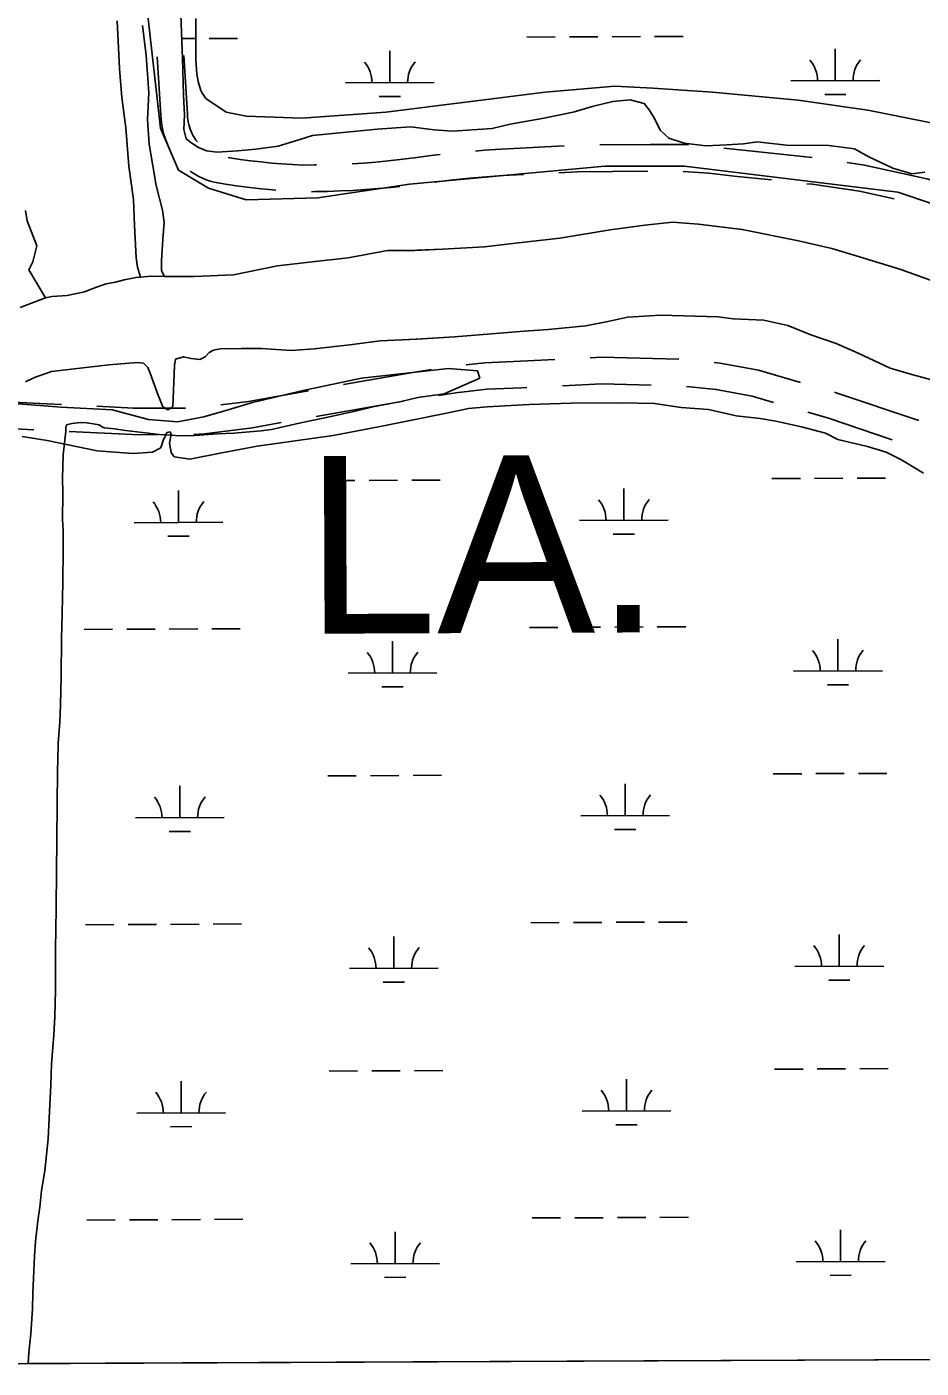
# Model space of a CAD drawing. Extents: x 3424494 to 3462436, y 522220 to 547718.
# Drawn here: x 3442442 to 3443450, y 527668 to 529179 of the extents above; entities that cross this region are included whole.
import ezdxf

# ---------------------------------------------------------------- set-up
doc = ezdxf.new("R2010")
doc.units = 0
for name, color, linetype in [('V-ROAD-CNTR', 7, 'Continuous'), ('V-SITE-VEGE', 7, 'Continuous'), ('V-TOPO-GNAM-IDEN', 7, 'Continuous'), ('V-TOPO-SHOR', 7, 'Continuous'), ('V-WETL-SWMP', 7, 'Continuous')]:
    doc.layers.add(name, color=color, linetype=linetype)

msp = doc.modelspace()

# ---------------------------------------------------------------- linework, layer by layer
at = {"layer": 'V-ROAD-CNTR'}
for p, q in [((3442768.5, 528739.8), (3442867.1, 528756.9)), ((3442350.4, 528729.6), (3442450.3, 528724.7))]:
    msp.add_line(p, q, dxfattribs=at)
for points in [[(3442589.3, 529145), (3442593.6, 529079.1), (3442593.8, 529075.3), (3442594.1, 529070.8), (3442594.8, 529066.3), (3442595.7, 529061.9), (3442596.9, 529057.5), (3442598.3, 529053.2), (3442600, 529048.9), (3442601.2, 529046.2)], [(3442619.3, 529146.2), (3442623.6, 529080.5), (3442623.7, 529077), (3442624, 529074.2), (3442624.4, 529071.5), (3442624.9, 529068.7), (3442625.6, 529066), (3442626.5, 529063.4), (3442627.5, 529060.8), (3442628.7, 529058.2), (3442630, 529055.8), (3442631.5, 529053.4), (3442633.1, 529051.1), (3442634.8, 529048.9)], [(3442948.2, 529038.7), (3442957.8, 529039.5), (3442976.9, 529040.9), (3443048.1, 529044.6)], [(3443088, 529045.6), (3443144.9, 529046.1), (3443182.4, 529045.9), (3443188, 529045.5)], [(3442669.5, 529031.4), (3442671.2, 529031.1), (3442682.9, 529029.3), (3442694.6, 529027.8), (3442706.4, 529026.4), (3442718.2, 529025.2), (3442729.9, 529024.3), (3442741.7, 529023.5), (3442753.3, 529022.9), (3442766.8, 529023), (3442769, 529023)], [(3442809, 529024.4), (3442822, 529025.2), (3442835.8, 529026.3), (3442849.6, 529027.6), (3442863.2, 529029), (3442881.9, 529031.5), (3442900.8, 529033.9), (3442908.4, 529034.7)], [(3443227.9, 529041.9), (3443246, 529039.9), (3443284.9, 529036.1), (3443327.3, 529031.4)], [(3442626.6, 529015.9), (3442628.6, 529014.6), (3442632.4, 529012.2), (3442636.4, 529010), (3442640.5, 529008), (3442644.7, 529006.3), (3442649, 529004.9), (3442653.7, 529003.6), (3442666.5, 529001.5), (3442678.7, 528999.6), (3442690.9, 528998), (3442703.2, 528996.6), (3442715.4, 528995.4), (3442723.2, 528994.7)], [(3443042.1, 529014.2), (3443062.6, 529015.3), (3443142.1, 529016.1)], [(3443182.1, 529015.8), (3443211, 529013.7), (3443242.9, 529010), (3443281.6, 529006.3)], [(3443366.9, 529025.6), (3443386.2, 529022.8), (3443456.7, 529007.5), (3443464.7, 529005.2)], [(3442763.1, 528992.9), (3442767.1, 528993), (3442781.4, 528993.2), (3442795.7, 528993.7), (3442809.9, 528994.4), (3442824.2, 528995.3), (3442838.4, 528996.4), (3442852.6, 528997.7), (3442862.9, 528998.8)], [(3442902.6, 529003.8), (3442904.3, 529004.1), (3442922.9, 529006.1), (3442941.6, 529008), (3442960.2, 529009.6), (3442978.8, 529011), (3443002.2, 529012.2)], [(3443321.4, 529001.8), (3443327.4, 529001.2), (3443380.8, 528993.3), (3443419.9, 528984.8)], [(3442937.5, 528797.9), (3442958.7, 528800.2), (3442998.9, 528802.1), (3443037.3, 528803.9)], [(3443077.2, 528805.8), (3443089.9, 528806.4), (3443176.6, 528804.4), (3443177.2, 528804.4)], [(3442799.3, 528775.6), (3442875.2, 528788.8), (3442897.9, 528792.4)], [(3443217, 528800.5), (3443223.7, 528799.8), (3443266.8, 528791.7), (3443314.3, 528778)], [(3442906.5, 528763.4), (3442925.7, 528766.4), (3442961, 528770.3), (3443000.3, 528772.1), (3443006, 528772.4)], [(3443046, 528774.3), (3443090.3, 528776.4), (3443145.9, 528775.1)], [(3443185.9, 528773.4), (3443219.4, 528770.1), (3443259.8, 528762.4), (3443284, 528755.5)], [(3442381.7, 528758.1), (3442464.8, 528754), (3442481.5, 528753.2)], [(3442661.2, 528752.7), (3442692.2, 528756.6), (3442755.2, 528767.9), (3442759.9, 528768.7)], [(3443352.7, 528767), (3443354.6, 528766.4), (3443447.5, 528735)], [(3442521.5, 528751.2), (3442562.5, 528749.2), (3442616.8, 528748.9), (3442621.4, 528749.1)], [(3443322.4, 528744.5), (3443345.7, 528737.8), (3443417.5, 528713.5)], [(3442630.1, 528719.5), (3442642.8, 528720.2), (3442696.7, 528726.9), (3442729.2, 528732.7)], [(3442490.2, 528722.7), (3442561.7, 528719.2), (3442590.1, 528719)]]:
    msp.add_lwpolyline(points, dxfattribs=at)
at = {"layer": 'V-SITE-VEGE'}
for p, q in [((3443072.5, 528841.6), (3443099, 528847)), ((3443099, 528847), (3443119.2, 528851.7)), ((3443119.2, 528851.7), (3443156.8, 528853.6)), ((3443156.8, 528853.6), (3443221.5, 528851.8)), ((3443221.5, 528851.8), (3443238.2, 528849.6)), ((3443238.2, 528849.6), (3443273, 528848)), ((3443273, 528848), (3443300.1, 528842.2)), ((3442924.2, 528829.3), (3443002.9, 528835.8)), ((3443002.9, 528835.8), (3443030, 528837.7)), ((3443030, 528837.7), (3443072.5, 528841.6)), ((3443300.1, 528842.2), (3443325.8, 528831.6)), ((3443325.8, 528831.6), (3443354.3, 528821.7)), ((3442660.3, 528815.7), (3442684, 528816.2)), ((3442684, 528816.2), (3442707, 528816.1)), ((3442707, 528816.1), (3442740.4, 528813.8)), ((3442766.1, 528815.7), (3442806.5, 528820.3)), ((3442806.5, 528820.3), (3442840.7, 528825)), ((3442840.7, 528825), (3442882.1, 528826.9)), ((3442882.1, 528826.9), (3442924.2, 528829.3)), ((3443354.3, 528821.7), (3443379.3, 528811.1)), ((3442608.7, 528797.2), (3442610.1, 528804.2)), ((3442610.1, 528804.2), (3442619.2, 528806.9)), ((3442619.2, 528806.9), (3442627.5, 528804.8)), ((3442627.5, 528804.8), (3442637.3, 528804)), ((3442637.3, 528804), (3442643.6, 528806.8)), ((3442643.6, 528806.8), (3442647.8, 528811.6)), ((3442647.8, 528811.6), (3442652.7, 528814.4)), ((3442652.7, 528814.4), (3442660.3, 528815.7)), ((3442740.4, 528813.8), (3442766.1, 528815.7)), ((3443379.3, 528811.1), (3443415.4, 528794.1)), ((3442451.3, 528783.6), (3442470.2, 528790.5)), ((3442470.2, 528790.5), (3442534.9, 528797.7)), ((3442534.9, 528797.7), (3442567, 528800.3)), ((3442567, 528800.3), (3442573.9, 528799.6)), ((3442573.9, 528799.6), (3442578.8, 528794.7)), ((3442578.8, 528794.7), (3442581.5, 528788.4)), ((3442581.5, 528788.4), (3442589.7, 528765.4)), ((3442607, 528750.6), (3442608.7, 528797.2)), ((3442917.6, 528793.7), (3442819.4, 528782.8)), ((3442950.3, 528791), (3442917.6, 528793.7)), ((3442953, 528782.8), (3442950.3, 528791)), ((3443415.4, 528794.1), (3443439.7, 528787)), ((3443439.7, 528787), (3443473, 528777.8)), ((3442440.8, 528778.8), (3442451.3, 528783.6)), ((3442819.4, 528782.8), (3442753.9, 528769.1)), ((3442912.7, 528765.3), (3442953, 528782.8)), ((3442481.2, 528750), (3442380.3, 528758.2)), ((3442589.7, 528765.4), (3442595.9, 528750.7)), ((3442696.7, 528755.5), (3442669.4, 528747.3)), ((3442753.9, 528769.1), (3442696.7, 528755.5)), ((3442832.2, 528750.4), (3442864.3, 528756.6)), ((3442864.3, 528756.6), (3442883.2, 528761.2)), ((3442883.2, 528761.2), (3442912.7, 528765.3)), ((3442538.5, 528747.3), (3442481.2, 528750)), ((3442579.4, 528736.4), (3442538.5, 528747.3)), ((3442595.9, 528750.7), (3442601.4, 528747.2)), ((3442601.4, 528747.2), (3442607, 528750.6)), ((3442669.4, 528747.3), (3442642.1, 528739.1)), ((3442776.4, 528737.8), (3442811, 528745.1)), ((3442811, 528745.1), (3442832.2, 528750.4)), ((3442486.6, 528726.8), (3442487, 528730.4)), ((3442486.6, 528723.1), (3442486.6, 528726.8)), ((3442487, 528730.4), (3442493.2, 528731.8)), ((3442493.2, 528731.8), (3442503.4, 528732.8)), ((3442503.4, 528732.8), (3442509.6, 528732.4)), ((3442509.6, 528732.4), (3442515, 528731.6)), ((3442515, 528731.6), (3442524.1, 528730.1)), ((3442524.1, 528730.1), (3442527.7, 528727.5)), ((3442527.7, 528727.5), (3442529.9, 528726.7)), ((3442529.9, 528726.7), (3442541.2, 528725.9)), ((3442541.2, 528725.9), (3442553.5, 528723.9)), ((3442612.1, 528733.7), (3442579.4, 528736.4)), ((3442642.1, 528739.1), (3442612.1, 528733.7)), ((3442718, 528724.9), (3442752.7, 528732.9)), ((3442752.7, 528732.9), (3442776.4, 528737.8)), ((3442484.2, 528702.8), (3442486.6, 528723.1)), ((3442553.5, 528723.9), (3442592.1, 528719.2)), ((3442592.1, 528719.2), (3442616.1, 528717.9)), ((3442616.1, 528717.9), (3442631.7, 528718.1)), ((3442631.7, 528718.1), (3442657.2, 528720)), ((3442657.2, 528720), (3442675.8, 528720.9)), ((3442675.8, 528720.9), (3442706.7, 528723.6)), ((3442706.7, 528723.6), (3442718, 528724.9)), ((3442482.9, 528681.7), (3442483.4, 528697)), ((3442483.4, 528697), (3442484.2, 528702.8)), ((3442482.8, 528671.1), (3442482.9, 528681.7)), ((3442483, 528652.6), (3442482.8, 528671.1)), ((3442482.7, 528623.5), (3442483, 528652.6)), ((3442483.3, 528611.4), (3442482.7, 528623.5)), ((3442483.5, 528590), (3442483.3, 528611.4)), ((3442483.1, 528552.5), (3442483.5, 528590)), ((3442482.6, 528535.4), (3442483.1, 528552.5)), ((3442482.4, 528517.9), (3442482.6, 528535.4)), ((3442481.4, 528489.2), (3442482.4, 528517.9)), ((3442481, 528447), (3442481.4, 528489.2)), ((3442480.3, 528414.6), (3442481, 528447)), ((3442479.8, 528395.3), (3442480.3, 528414.6)), ((3442477.7, 528371.7), (3442479.8, 528395.3)), ((3442477.6, 528352.8), (3442477.7, 528371.7)), ((3442477.1, 528340.8), (3442477.6, 528352.8)), ((3442475.6, 528187.2), (3442477.1, 528340.8)), ((3442475, 528160.3), (3442475.6, 528187.2)), ((3442474.8, 528141.4), (3442475, 528160.3)), ((3442474.9, 528113), (3442474.8, 528141.4)), ((3442474.7, 528093.3), (3442474.9, 528113)), ((3442474.1, 528063.5), (3442474.7, 528093.3)), ((3442472.8, 528043.1), (3442474.1, 528063.5)), ((3442470.3, 528010.4), (3442472.8, 528043.1)), ((3442469.7, 527986.4), (3442470.3, 528010.4)), ((3442467.5, 527949.3), (3442469.7, 527986.4)), ((3442466.5, 527925.7), (3442467.5, 527949.3)), ((3442462.6, 527889.7), (3442466.5, 527925.7)), ((3442459.1, 527867.5), (3442462.6, 527889.7)), ((3442457.1, 527849), (3442459.1, 527867.5)), ((3442454.7, 527833.4), (3442457.1, 527849)), ((3442452.3, 527810.1), (3442454.7, 527833.4)), ((3442451.1, 527793.7), (3442452.3, 527810.1)), ((3442450.1, 527769), (3442451.1, 527793.7)), ((3442449.2, 527751.9), (3442450.1, 527769)), ((3442448.7, 527734.4), (3442449.2, 527751.9)), ((3442447, 527706.1), (3442448.7, 527734.4)), ((3442444.9, 527685), (3442447, 527706.1)), ((3445779.5, 527687.7), (3442444.1, 527672.6)), ((3442444.1, 527672.6), (3442444.9, 527685))]:
    msp.add_line(p, q, dxfattribs=at)
for points in [[(3442487.6, 529810.3), (3442512.2, 529796.9), (3442521.2, 529781.2), (3442528, 529754.2), (3442539.2, 529709.3), (3442543.7, 529614.9), (3442561.7, 529448.7), (3442566.1, 529304.9), (3442593.1, 529064.4), (3442613.3, 529017.3), (3442647, 528997), (3442689.7, 528983.6), (3442770.5, 528985.8), (3442873.8, 529001.5), (3443093.9, 529021.8), (3443183.7, 529021.8), (3443424, 528992.5), (3443583.5, 528938.6), (3443675.5, 528893.7), (3443756.4, 528833), (3443812.5, 528803.8), (3443969.7, 528698.2), (3444142.6, 528563.4), (3444358.2, 528435.3)], [(3443491.4, 529064.4), (3443390.3, 529084.7), (3443311.7, 529095.9), (3443215.2, 529104.9), (3443147.8, 529109.4), (3443105.1, 529111.6), (3443026.5, 529104.9), (3442846.9, 529082.4), (3442752.5, 529075.7), (3442689.7, 529077.9), (3442667.2, 529082.4), (3442644.2, 529098), (3442639.7, 529104.5), (3442638.6, 529107), (3442635.4, 529116.9), (3442634, 529125.3), (3442633.1, 529141.3), (3442632.8, 529150.7), (3442633.1, 529176.2), (3442632.8, 529187.9)], [(3442520.9, 528885.5), (3442507.6, 528880), (3442488.1, 528876), (3442470.7, 528874.7), (3442463.7, 528873.3), (3442444.9, 528904.9), (3442449.4, 528913.9), (3442453.9, 528931.9), (3442442.7, 528960), (3442441, 528971.7)], [(3443474.4, 528888.4), (3443427.2, 528905.4), (3443380.7, 528919.6), (3443349.4, 528928.9), (3443311.9, 528937.5), (3443248.6, 528950.4), (3443199.2, 528956.3), (3443170, 528958.6), (3443138.7, 528955.3), (3443099.7, 528950), (3443043.2, 528940.6), (3442996.6, 528935.3), (3442958.3, 528930.7), (3442910.9, 528928.2), (3442882.1, 528926.9), (3442849, 528926.5), (3442804.4, 528918.5), (3442764, 528913.9), (3442725, 528909.2), (3442675.5, 528899.1), (3442630.9, 528897.3), (3442597.5, 528897.5), (3442582.2, 528897.6), (3442570.4, 528896.7), (3442565.5, 528896.4), (3442552.2, 528893.7), (3442542.5, 528890.9), (3442532, 528888.9), (3442520.9, 528885.5)]]:
    msp.add_lwpolyline(points, dxfattribs=at)
at = {"layer": 'V-TOPO-SHOR'}
for points in [[(3442570.4, 528896.7), (3442567, 528907.9), (3442565.7, 528918.3), (3442563.8, 528954.8), (3442562.6, 528984.1), (3442557.3, 529021.7), (3442554.1, 529064.9), (3442549.4, 529099), (3442546.8, 529131.7), (3442544.4, 529185.3)], [(3442572.9, 529180.3), (3442576.8, 529146.2), (3442580.1, 529104.4), (3442578.5, 529074.4), (3442580.4, 529046.6), (3442588.4, 528999.9), (3442595.2, 528972), (3442597.2, 528958.1), (3442595.7, 528939.3), (3442594.1, 528915), (3442594.1, 528903.8), (3442597.5, 528897.5)], [(3442597.5, 528897.5), (3442602.4, 528897.5), (3442616.3, 528897.4), (3442630.9, 528897.3), (3442675.5, 528899.1), (3442725, 528909.2), (3442764, 528913.9), (3442804.4, 528918.5), (3442849, 528926.5), (3442871.9, 528926.4), (3442910.9, 528928.2), (3442958.3, 528930.7), (3442996.6, 528935.3), (3443043.2, 528940.6), (3443099.7, 528950), (3443138.7, 528955.3), (3443170, 528958.6), (3443199.2, 528956.3), (3443248.6, 528950.4), (3443311.9, 528937.5), (3443349.4, 528928.9), (3443380.7, 528919.6), (3443427.2, 528905.4), (3443474.4, 528888.4)], [(3442463.7, 528873.3), (3442470.7, 528874.7), (3442488.1, 528876), (3442507.6, 528880), (3442520.9, 528885.5), (3442532, 528888.9), (3442542.5, 528890.9), (3442552.2, 528893.7), (3442565.5, 528896.4), (3442570.4, 528896.7)], [(3442435.1, 528862.4), (3442463.7, 528873.3)], [(3443473, 528777.8), (3443439.7, 528787), (3443415.4, 528794.1), (3443379.3, 528811.1), (3443354.3, 528821.7), (3443325.8, 528831.6), (3443300.1, 528842.2), (3443273, 528848), (3443238.2, 528849.6), (3443221.5, 528851.8), (3443156.8, 528853.6), (3443119.2, 528851.7), (3443099, 528847), (3443072.5, 528841.6), (3443030, 528837.7), (3443002.9, 528835.8), (3442924.2, 528829.3), (3442881, 528826.8), (3442840.7, 528825), (3442806.5, 528820.3), (3442766.1, 528815.7), (3442740.4, 528813.8), (3442707, 528816.1), (3442684, 528816.2), (3442660.3, 528815.7), (3442652.7, 528814.4), (3442647.8, 528811.6), (3442643.6, 528806.8), (3442637.3, 528804), (3442627.5, 528804.8), (3442619.2, 528806.9), (3442610.1, 528804.2)], [(3442610.1, 528804.2), (3442608.7, 528797.2), (3442607, 528750.6), (3442601.4, 528747.2), (3442595.9, 528750.7), (3442589.7, 528765.4), (3442581.5, 528788.4), (3442578.8, 528794.7), (3442573.9, 528799.6), (3442567, 528800.3), (3442534.9, 528797.7), (3442470.2, 528790.5), (3442451.3, 528783.6), (3442440.8, 528778.8)]]:
    msp.add_lwpolyline(points, dxfattribs=at)
at = {"layer": 'V-WETL-SWMP'}
for p, q in [((3442617, 529165.3), (3442632, 529165.4)), ((3442648, 529165.4), (3442680, 529165.6)), ((3443005.9, 529167), (3443037.9, 529167.2)), ((3443053.9, 529167.3), (3443085.9, 529167.4)), ((3443101.9, 529167.5), (3443133.9, 529167.6)), ((3443149.9, 529167.7), (3443181.9, 529167.8)), ((3442851.6, 529115.6), (3442851.4, 529151.6)), ((3443353.5, 529117.9), (3443353.3, 529153.9)), ((3443303.5, 529117.6), (3443403.5, 529118.1)), ((3442801.6, 529115.4), (3442901.6, 529115.8)), ((3442839.6, 529100.1), (3442863.6, 529100.2)), ((3443341.5, 529102.4), (3443365.5, 529102.5)), ((3442870.6, 528734.4), (3442917.3, 528743.8)), ((3442917.3, 528743.8), (3442940.3, 528748.5)), ((3442940.3, 528748.5), (3442961.2, 528750.5)), ((3442961.2, 528750.5), (3443008.6, 528753)), ((3443008.6, 528753), (3443055.9, 528754.8)), ((3443055.9, 528754.8), (3443112.3, 528755.1)), ((3443112.3, 528755.1), (3443149.9, 528754.2)), ((3443149.9, 528754.2), (3443179.8, 528749.8)), ((3443179.8, 528749.8), (3443210.5, 528747.5)), ((3443210.5, 528747.5), (3443241.7, 528740.3)), ((3443241.7, 528740.3), (3443268.9, 528737.4)), ((3442787.7, 528718.2), (3442840.6, 528728.3)), ((3442840.6, 528728.3), (3442870.6, 528734.4)), ((3443268.9, 528737.4), (3443286.3, 528734.5)), ((3443286.3, 528734.5), (3443315.5, 528728)), ((3443315.5, 528728), (3443342.6, 528720.9)), ((3442437.4, 528717), (3442465.3, 528712.6)), ((3442465.3, 528712.6), (3442521.6, 528701.1)), ((3442594, 528705.5), (3442596.1, 528712.5)), ((3442596.1, 528712.5), (3442600.4, 528721.5)), ((3442600.4, 528721.5), (3442603.9, 528722.2)), ((3442605.2, 528719.4), (3442603.1, 528709.6)), ((3442603.9, 528722.2), (3442605.2, 528719.4)), ((3442701.9, 528706.2), (3442787.7, 528718.2)), ((3443342.6, 528720.9), (3443356.4, 528713.8)), ((3443356.4, 528713.8), (3443389.8, 528706)), ((3442521.6, 528701.1), (3442561.9, 528698.1)), ((3442561.9, 528698.1), (3442584.2, 528699.3)), ((3442584.2, 528699.3), (3442592.6, 528704.1)), ((3442592.6, 528704.1), (3442594, 528705.5)), ((3442603.1, 528709.6), (3442605.1, 528699.2)), ((3442605.1, 528699.2), (3442608.6, 528694.3)), ((3442626, 528691.4), (3442662.2, 528698.8)), ((3442662.2, 528698.8), (3442701.9, 528706.2)), ((3443389.8, 528706), (3443410.7, 528699.6)), ((3443410.7, 528699.6), (3443427.3, 528691.1)), ((3442608.6, 528694.3), (3442626, 528691.4)), ((3443427.3, 528691.1), (3443440.5, 528683.4)), ((3443440.5, 528683.4), (3443453, 528675.6)), ((3442780.2, 528667.5), (3442812.2, 528667.6)), ((3442828.2, 528667.7), (3442860.2, 528667.8)), ((3442876.2, 528667.9), (3442908.2, 528668)), ((3443282.1, 528669.7), (3443314.1, 528669.9)), ((3443330.1, 528669.9), (3443362.1, 528670.1)), ((3443378.1, 528670.1), (3443410.1, 528670.3)), ((3442613.3, 528620.3), (3442613.2, 528656.3)), ((3443115.2, 528622.5), (3443115.1, 528658.5)), ((3442563.3, 528620), (3442663.3, 528620.5)), ((3443065.2, 528622.3), (3443165.2, 528622.8)), ((3442601.4, 528604.8), (3442625.4, 528604.9)), ((3443103.3, 528607.1), (3443127.3, 528607.2)), ((3442507, 528499.7), (3442539, 528499.9)), ((3442555, 528499.9), (3442587, 528500.1)), ((3442603, 528500.2), (3442635, 528500.3)), ((3442651, 528500.4), (3442683, 528500.5)), ((3443008.9, 528502), (3443040.9, 528502.1)), ((3443056.9, 528502.2), (3443088.9, 528502.3)), ((3443104.9, 528502.4), (3443136.9, 528502.6)), ((3443152.9, 528502.6), (3443184.9, 528502.8)), ((3442854.6, 528450.6), (3442854.4, 528486.5)), ((3443356.5, 528452.8), (3443356.3, 528488.8)), ((3442804.6, 528450.3), (3442904.6, 528450.8)), ((3443306.5, 528452.6), (3443406.5, 528453)), ((3442842.6, 528435.1), (3442866.6, 528435.2)), ((3443344.5, 528437.3), (3443368.5, 528437.4)), ((3442781.7, 528334.8), (3442813.7, 528334.9)), ((3442829.7, 528335), (3442861.7, 528335.2)), ((3442877.7, 528335.2), (3442909.7, 528335.4)), ((3443283.6, 528337.1), (3443315.6, 528337.2)), ((3443331.6, 528337.3), (3443363.6, 528337.4)), ((3443379.6, 528337.5), (3443411.6, 528337.6)), ((3442614.8, 528287.6), (3442614.7, 528323.6)), ((3443116.7, 528289.9), (3443116.6, 528325.9)), ((3442564.8, 528287.4), (3442664.8, 528287.8)), ((3443066.7, 528289.7), (3443166.7, 528290.1)), ((3442602.9, 528272.1), (3442626.9, 528272.2)), ((3443104.8, 528274.4), (3443128.8, 528274.5)), ((3442508.5, 528167.1), (3442540.5, 528167.2)), ((3442556.5, 528167.3), (3442588.5, 528167.4)), ((3442604.5, 528167.5), (3442636.5, 528167.6)), ((3442652.5, 528167.7), (3442684.5, 528167.9)), ((3443010.4, 528169.3), (3443042.4, 528169.5)), ((3443058.4, 528169.5), (3443090.4, 528169.7)), ((3443106.4, 528169.8), (3443138.4, 528169.9)), ((3443154.4, 528170), (3443186.4, 528170.1)), ((3442856.1, 528117.9), (3442855.9, 528153.9)), ((3443358, 528120.2), (3443357.8, 528156.2)), ((3442806.1, 528117.7), (3442906.1, 528118.1)), ((3443308, 528119.9), (3443408, 528120.4)), ((3442844.1, 528102.4), (3442868.1, 528102.5)), ((3443346, 528104.7), (3443370, 528104.8)), ((3442783.2, 528002.1), (3442815.2, 528002.3)), ((3442831.2, 528002.4), (3442863.2, 528002.5)), ((3442879.2, 528002.6), (3442911.2, 528002.7)), ((3443285.1, 528004.4), (3443317.1, 528004.5)), ((3443333.1, 528004.6), (3443365.1, 528004.8)), ((3443381.1, 528004.8), (3443413.1, 528005)), ((3442616.3, 527955), (3442616.2, 527991)), ((3443118.2, 527957.2), (3443118.1, 527993.2)), ((3442566.3, 527954.7), (3442666.3, 527955.2)), ((3443068.2, 527957), (3443168.2, 527957.4)), ((3442604.4, 527939.5), (3442628.4, 527939.6)), ((3443106.3, 527941.7), (3443130.3, 527941.8)), ((3442510, 527834.4), (3442542, 527834.6)), ((3442558, 527834.6), (3442590, 527834.8)), ((3442606, 527834.8), (3442638, 527835)), ((3442654, 527835.1), (3442686, 527835.2)), ((3443011.9, 527836.7), (3443043.9, 527836.8)), ((3443059.9, 527836.9), (3443091.9, 527837)), ((3443107.9, 527837.1), (3443139.9, 527837.2)), ((3443155.9, 527837.3), (3443187.9, 527837.5)), ((3442857.6, 527785.2), (3442857.4, 527821.2)), ((3443359.5, 527787.5), (3443359.3, 527823.5)), ((3442807.6, 527785), (3442907.6, 527785.5)), ((3443309.5, 527787.3), (3443409.5, 527787.7)), ((3442845.6, 527769.7), (3442869.6, 527769.9)), ((3443347.5, 527772), (3443371.5, 527772.1)), ((3445753.4, 527687.6), (3441302.7, 527667.5))]:
    msp.add_line(p, q, dxfattribs=at)
for points in [[(3443122.2, 529096.5), (3443102.7, 529094.5), (3443081.1, 529089.1), (3443058.1, 529082.3), (3443023.2, 529075.5), (3442987, 529068.8), (3442966.8, 529064.1), (3442922.2, 529060.9), (3442901.3, 529062.4), (3442874.9, 529066.1), (3442837.3, 529063.5), (3442764.2, 529056.3), (3442750.2, 529051.5), (3442725.8, 529044), (3442700.7, 529040.7), (3442679.9, 529038.8), (3442656.9, 529037.5), (3442645.1, 529039), (3442636, 529042.5), (3442628.4, 529047.5), (3442622.2, 529052.4), (3442619.5, 529062.8), (3442620.3, 529079.5), (3442619, 529101.8), (3442617.9, 529142.9), (3442615.5, 529202.1)], [(3443454.4, 529015), (3443439.7, 529013), (3443418.2, 529019.4), (3443391.1, 529032.1), (3443375.2, 529041.3), (3443346, 529044.9), (3443298.6, 529045.2), (3443265.3, 529048.9), (3443249.9, 529046.9), (3443231.1, 529045.7), (3443207.5, 529044.4), (3443183.1, 529047.4), (3443165.8, 529053), (3443156.1, 529062.2), (3443149.2, 529076.1), (3443143.7, 529085.2), (3443138.2, 529092.2), (3443122.2, 529096.5)]]:
    msp.add_lwpolyline(points, dxfattribs=at)
for centre, start, end in [((3442796.3, 529115.8), 359.4865, 41.0302), ((3442906.8, 529116.3), 139.4865, 181.0302), ((3443298.2, 529118.1), 359.4865, 41.0302), ((3443408.7, 529118.6), 139.4865, 181.0302), ((3442558.1, 528620.5), 359.4865, 41.0302), ((3442668.6, 528621), 139.4865, 181.0301), ((3443060, 528622.8), 359.4865, 41.0302), ((3443170.5, 528623.3), 139.4865, 181.0301), ((3442799.3, 528450.8), 359.4865, 41.0302), ((3442909.8, 528451.3), 139.4865, 181.0301), ((3443301.2, 528453), 359.4865, 41.0302), ((3443411.7, 528453.5), 139.4865, 181.0301), ((3442559.6, 528287.8), 359.4865, 41.0302), ((3442670.1, 528288.3), 139.4865, 181.0301), ((3443061.5, 528290.1), 359.4865, 41.0302), ((3443172, 528290.6), 139.4865, 181.0301), ((3442800.8, 528118.1), 359.4865, 41.0302), ((3442911.3, 528118.6), 139.4865, 181.0301), ((3443302.7, 528120.4), 359.4865, 41.0302), ((3443413.2, 528120.9), 139.4865, 181.0301), ((3442561.1, 527955.2), 359.4865, 41.0302), ((3442671.6, 527955.7), 139.4865, 181.0301), ((3443063, 527957.4), 359.4865, 41.0302), ((3443173.5, 527957.9), 139.4865, 181.0301), ((3442802.3, 527785.5), 359.4865, 41.0302), ((3442912.8, 527786), 139.4865, 181.0301), ((3443304.2, 527787.7), 359.4865, 41.0302), ((3443414.7, 527788.2), 139.4865, 181.0301)]:
    msp.add_arc(centre, 35.2, start, end, dxfattribs=at)

# ---------------------------------------------------------------- texts
at = {"layer": 'V-TOPO-GNAM-IDEN'}
msp.add_text('LA.', height=200, rotation=0.2224, dxfattribs=at).set_placement((3442756.1, 528494.9))

doc.saveas('drawing.dxf')
